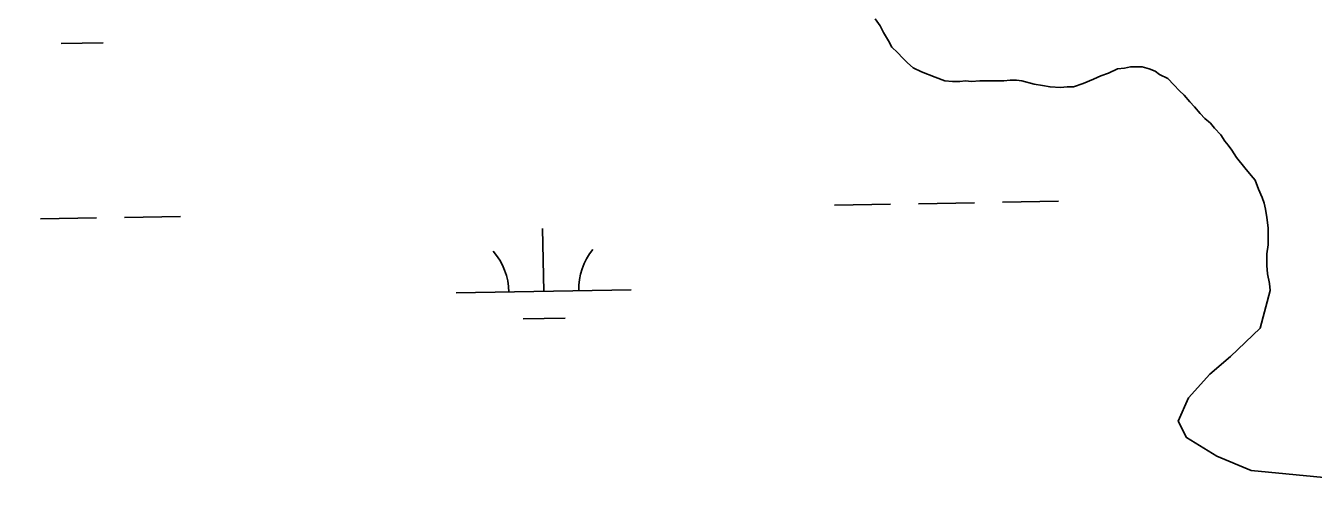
# Model space of a CAD drawing. Extents: x 3892998 to 3931244, y 278583 to 304547.
# Drawn here: x 3917313 to 3918049, y 287390 to 287651 of the extents above; entities that cross this region are included whole.
import ezdxf

# ---------------------------------------------------------------- set-up
doc = ezdxf.new("R2010")
doc.units = 0
for name, color, linetype in [('V-RIVR-EDGE', 7, 'Continuous'), ('V-TOPO-SHOR', 7, 'Continuous'), ('V-WETL-SWMP', 7, 'Continuous')]:
    doc.layers.add(name, color=color, linetype=linetype)

msp = doc.modelspace()

# ---------------------------------------------------------------- linework, layer by layer
at = {"layer": 'V-RIVR-EDGE'}
msp.add_spline([(3915002.13, 289021.39), (3915020.87, 289001.5), (3915041.35, 288978.47), (3915052.81, 288964.52), (3915058.34, 288951.28), (3915062.17, 288949.88), (3915071.55, 288943.59), (3915080.92, 288931.03), (3915090.28, 288916.04), (3915106.95, 288899.29), (3915129.53, 288878.35), (3915150, 288854.63), (3915167.01, 288835.44), (3915186.8, 288811.72), (3915202.76, 288792.19), (3915223.58, 288766.72), (3915253.44, 288734.62), (3915287.12, 288699.03), (3915305.18, 288680.89), (3915325.99, 288652.99), (3915344.05, 288633.45), (3915370.42, 288601.71), (3915388.47, 288579.04), (3915420.74, 288537.53), (3915446.07, 288505.1), (3915448.84, 288498.47), (3915452.31, 288494.29), (3915459.27, 288491.14), (3915466.56, 288486.25), (3915470.38, 288480.67), (3915474.19, 288472.3), (3915486, 288461.83), (3915505.79, 288441.94), (3915515.85, 288429.38), (3915538.06, 288400.09), (3915557.15, 288378.81), (3915582.49, 288350.9), (3915599.49, 288327.88), (3915607.83, 288318.11), (3915616.51, 288309.74), (3915655.38, 288264.39), (3915681.07, 288234.04), (3915706.41, 288207.87), (3915723.08, 288191.47), (3915762.65, 288146.46), (3915792.51, 288113.67), (3915814.03, 288086.46), (3915829.64, 288066.58), (3915879.28, 288011.46), (3915909.82, 287974.49), (3915936.9, 287944.48), (3915957.04, 287923.55), (3915979.61, 287900.86), (3916001.5, 287883.75), (3916023.73, 287866.29), (3916055, 287842.2), (3916073.41, 287825.44), (3916082.1, 287818.81), (3916091.48, 287812.86), (3916101.55, 287800.66), (3916116.83, 287785.65), (3916134.2, 287770.99), (3916184.2, 287721.78), (3916214.75, 287686.89), (3916243.2, 287650.27), (3916267.85, 287623.41), (3916313.32, 287569.34), (3916333.8, 287545.62), (3916351.84, 287522.6), (3916374.42, 287501.31), (3916399.42, 287477.58), (3916413.32, 287468.49), (3916465.42, 287419.28), (3916496.33, 287392.4), (3916518.2, 287369.02), (3916545.29, 287342.5), (3916560.23, 287329.93), (3916578.29, 287314.22), (3916603.98, 287288.05), (3916635.25, 287261.52), (3916658.17, 287240.92), (3916685.62, 287218.23), (3916724.52, 287184.37), (3916761.68, 287149.81), (3916791.55, 287121.19), (3916816.2, 287097.81), (3916877.32, 287037.79), (3916906.49, 287009.17), (3916935.66, 286980.9), (3916952.67, 286961.71), (3916985.66, 286928.56), (3917025.25, 286892.26), (3917061.37, 286857.71), (3917087.08, 286837.8), (3917116.96, 286815.45), (3917133.99, 286801.49), (3917163.51, 286776.7), (3917192.69, 286749.82), (3917213.87, 286727.49), (3917228.79, 286710.4), (3917247.2, 286692.25), (3917264.56, 286676.19), (3917277.41, 286662.93), (3917288.86, 286650.03), (3917306.22, 286631.19), (3917342.35, 286599.77), (3917372.92, 286573.24)], degree=3, dxfattribs=at)
at = {"layer": 'V-TOPO-SHOR'}
for points in [[(3917799.04, 287655.09), (3917801.8, 287651.16), (3917803.77, 287647.23), (3917806.52, 287642.51), (3917808.49, 287638.97), (3917811.64, 287635.82), (3917814.78, 287632.68), (3917817.54, 287629.93), (3917820.69, 287627.18), (3917825.41, 287624.82), (3917833.27, 287621.68), (3917838.78, 287619.71), (3917843.11, 287619.32), (3917847.44, 287619.32), (3917850.58, 287619.72), (3917854.12, 287619.33), (3917858.84, 287619.72), (3917864.74, 287619.72), (3917869.46, 287619.72), (3917872.6, 287619.73), (3917876.15, 287620.12), (3917879.69, 287620.12), (3917882.83, 287619.73), (3917889.91, 287617.77), (3917894.63, 287616.98), (3917898.96, 287616.2), (3917904.86, 287615.81), (3917908.79, 287616.2), (3917912.33, 287616.2), (3917917.84, 287618.17), (3917923.73, 287620.54), (3917928.06, 287622.5), (3917932.39, 287624.08), (3917937.5, 287626.44), (3917941.43, 287626.84), (3917944.97, 287627.62), (3917948.12, 287627.62), (3917951.66, 287627.63), (3917955.59, 287626.45), (3917959.13, 287625.27), (3917961.49, 287623.31), (3917966.21, 287620.95), (3917969.75, 287617.41), (3917972.9, 287613.87), (3917975.65, 287611.51), (3917978.8, 287607.58), (3917981.56, 287604.83), (3917984.7, 287600.9), (3917987.46, 287598.14), (3917990.61, 287595.39), (3917992.97, 287592.64), (3917996.51, 287588.71), (3917998.87, 287585.17), (3918000.84, 287582.81), (3918002.81, 287580.06), (3918005.56, 287575.73), (3918010.28, 287569.84), (3918013.83, 287565.51), (3918016.19, 287562.76), (3918018.15, 287557.65), (3918020.12, 287552.93), (3918021.31, 287549.78), (3918022.09, 287546.24), (3918022.88, 287541.53), (3918023.67, 287535.63), (3918023.67, 287532.09), (3918023.68, 287525.79), (3918022.89, 287520.68), (3918022.89, 287517.53), (3918022.89, 287513.99), (3918023.29, 287509.27), (3918024.47, 287503.77), (3918024.87, 287499.83)], [(3918024.87, 287499.83), (3918018.98, 287478.2), (3918002.07, 287462.07), (3917990.28, 287451.84), (3917978.09, 287438.46), (3917972.2, 287425.08), (3917976.92, 287415.65), (3917994.23, 287405.03), (3918013.9, 287396.79), (3918059.53, 287392.48)]]:
    msp.add_lwpolyline(points, dxfattribs=at)
at = {"layer": 'V-WETL-SWMP'}
for p, q in [((3917801.8, 287651.16), (3917803.77, 287647.23)), ((3917803.77, 287647.23), (3917806.52, 287642.51)), ((3917806.52, 287642.51), (3917808.49, 287638.97)), ((3917333.53, 287640.91), (3917357.53, 287641.33)), ((3917808.49, 287638.97), (3917811.64, 287635.82)), ((3917811.64, 287635.82), (3917814.78, 287632.68)), ((3917814.78, 287632.68), (3917817.54, 287629.93)), ((3917817.54, 287629.93), (3917820.69, 287627.18)), ((3917941.43, 287626.84), (3917944.97, 287627.62)), ((3917944.97, 287627.62), (3917948.12, 287627.62)), ((3917948.12, 287627.62), (3917951.66, 287627.63)), ((3917951.66, 287627.63), (3917955.59, 287626.45)), ((3917820.69, 287627.18), (3917825.41, 287624.82)), ((3917825.41, 287624.82), (3917833.27, 287621.68)), ((3917833.27, 287621.68), (3917838.78, 287619.71)), ((3917872.6, 287619.73), (3917876.15, 287620.12)), ((3917876.15, 287620.12), (3917879.69, 287620.12)), ((3917879.69, 287620.12), (3917882.83, 287619.73)), ((3917917.84, 287618.17), (3917923.73, 287620.54)), ((3917923.73, 287620.54), (3917928.06, 287622.5)), ((3917928.06, 287622.5), (3917932.39, 287624.08)), ((3917932.39, 287624.08), (3917937.5, 287626.44)), ((3917937.5, 287626.44), (3917941.43, 287626.84)), ((3917955.59, 287626.45), (3917959.13, 287625.27)), ((3917959.13, 287625.27), (3917961.49, 287623.31)), ((3917961.49, 287623.31), (3917966.21, 287620.95)), ((3917966.21, 287620.95), (3917969.75, 287617.41)), ((3917838.78, 287619.71), (3917843.11, 287619.32)), ((3917843.11, 287619.32), (3917847.43, 287619.32)), ((3917847.43, 287619.32), (3917850.58, 287619.72)), ((3917850.58, 287619.72), (3917854.12, 287619.32)), ((3917854.12, 287619.32), (3917858.84, 287619.72)), ((3917858.84, 287619.72), (3917864.74, 287619.72)), ((3917864.74, 287619.72), (3917869.46, 287619.72)), ((3917869.46, 287619.72), (3917872.6, 287619.73)), ((3917882.83, 287619.73), (3917889.91, 287617.77)), ((3917889.91, 287617.77), (3917894.63, 287616.98)), ((3917894.63, 287616.98), (3917898.96, 287616.2)), ((3917898.96, 287616.2), (3917904.86, 287615.81)), ((3917904.86, 287615.81), (3917908.79, 287616.2)), ((3917908.79, 287616.2), (3917912.33, 287616.2)), ((3917912.33, 287616.2), (3917917.84, 287618.17)), ((3917969.75, 287617.41), (3917972.9, 287613.87)), ((3917972.9, 287613.87), (3917975.66, 287611.51)), ((3917975.66, 287611.51), (3917978.8, 287607.58)), ((3917978.8, 287607.58), (3917981.56, 287604.83)), ((3917981.56, 287604.83), (3917984.71, 287600.9)), ((3917984.71, 287600.9), (3917987.46, 287598.15)), ((3917987.46, 287598.15), (3917990.61, 287595.39)), ((3917990.61, 287595.39), (3917992.97, 287592.64)), ((3917992.97, 287592.64), (3917996.51, 287588.71)), ((3917996.51, 287588.71), (3917998.87, 287585.17)), ((3917998.87, 287585.17), (3918000.84, 287582.81)), ((3918000.84, 287582.81), (3918002.81, 287580.06)), ((3918002.81, 287580.06), (3918005.56, 287575.73)), ((3918005.56, 287575.73), (3918010.28, 287569.84)), ((3918010.28, 287569.84), (3918013.83, 287565.51)), ((3918013.83, 287565.51), (3918016.19, 287562.76)), ((3918016.19, 287562.76), (3918018.16, 287557.65)), ((3918018.16, 287557.65), (3918020.12, 287552.93)), ((3917775.7, 287548.55), (3917807.69, 287549.11)), ((3917823.69, 287549.38), (3917855.68, 287549.94)), ((3917871.68, 287550.21), (3917903.68, 287550.77)), ((3918020.12, 287552.93), (3918021.31, 287549.78)), ((3918021.31, 287549.78), (3918022.09, 287546.24)), ((3917321.86, 287540.7), (3917353.85, 287541.25)), ((3917369.85, 287541.53), (3917401.84, 287542.08)), ((3918022.09, 287546.24), (3918022.88, 287541.53)), ((3918022.88, 287541.53), (3918023.67, 287535.63)), ((3917609.46, 287499.24), (3917608.84, 287535.23)), ((3918023.67, 287535.63), (3918023.67, 287532.09)), ((3918023.67, 287532.09), (3918023.68, 287525.79)), ((3918023.68, 287525.79), (3918022.89, 287520.68)), ((3918022.89, 287520.68), (3918022.89, 287517.53)), ((3918022.89, 287517.53), (3918022.89, 287513.99)), ((3918022.89, 287513.99), (3918023.29, 287509.27)), ((3918023.29, 287509.27), (3918024.47, 287503.77)), ((3918024.47, 287503.77), (3918024.87, 287499.84)), ((3917559.47, 287498.37), (3917659.45, 287500.1)), ((3918024.87, 287499.84), (3918018.98, 287478.2)), ((3917597.73, 287483.6), (3917621.73, 287484.02)), ((3918018.98, 287478.2), (3918002.07, 287462.07)), ((3918002.07, 287462.07), (3917990.28, 287451.84)), ((3917990.28, 287451.84), (3917978.09, 287438.46)), ((3917978.09, 287438.46), (3917972.2, 287425.08)), ((3917972.2, 287425.08), (3917976.92, 287415.65)), ((3917976.92, 287415.65), (3917994.23, 287405.04)), ((3917994.23, 287405.04), (3918013.9, 287396.79)), ((3918013.9, 287396.79), (3918059.53, 287392.48))]:
    msp.add_line(p, q, dxfattribs=at)
for centre, start, end in [((3917554.22, 287498.76), 0.21988, 41.76354), ((3917664.69, 287500.67), 140.21988, 181.76354)]:
    msp.add_arc(centre, 35.25, start, end, dxfattribs=at)

doc.saveas('drawing.dxf')
